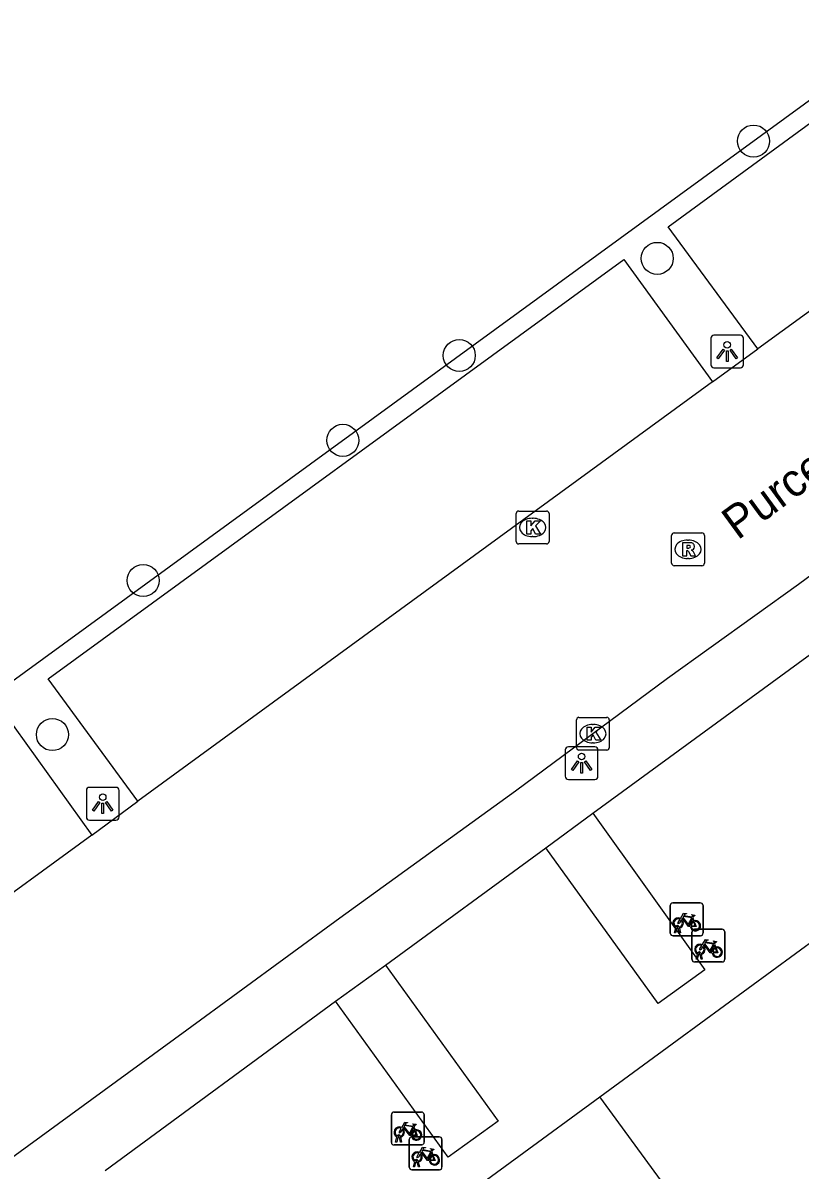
# Model space of a CAD drawing. Extents: x 159040 to 160094, y 381214 to 382518.
# Drawn here: x 159762.13 to 159785.85, y 382123.51 to 382158.51 of the extents above; entities that cross this region are included whole.
import ezdxf

# ---------------------------------------------------------------- set-up
doc = ezdxf.new("R2010")
doc.units = 0
for name, color, linetype in [('IMGEO_Boom', 7, 'Continuous'), ('IMGEO_Fietsenrek', 7, 'Continuous'), ('IMGEO_Haag', 7, 'Continuous'), ('IMGEO_Kolk', 7, 'Continuous'), ('IMGEO_Lichtpunt', 7, 'Continuous'), ('IMGEO_Openbare_ruimte_label', 7, 'Continuous'), ('IMGEO_Pand', 7, 'Continuous'), ('IMGEO_Parkeervlak_open', 7, 'Continuous'), ('IMGEO_Rijbaan_lokaal_open', 7, 'Continuous'), ('IMGEO_Rioolput', 7, 'Continuous'), ('IMGEO_Voetpad_open', 7, 'Continuous')]:
    doc.layers.add(name, color=color, linetype=linetype)

msp = doc.modelspace()

# ---------------------------------------------------------------- linework, layer by layer
at = {"layer": 'IMGEO_Boom'}
for centre in [(159784.432, 382154.909), (159781.492, 382151.331), (159775.45, 382148.366), (159771.897, 382145.778), (159765.801, 382141.503), (159763.03, 382136.801)]:
    msp.add_circle(centre, 0.489, dxfattribs=at)
at = {"layer": 'IMGEO_Fietsenrek'}
for p, q in [((159781.89, 382130.74), (159781.89, 382131.581)), ((159781.89, 382131.581), (159781.89, 382130.74)), ((159781.965, 382131.665), (159782.806, 382131.665)), ((159782.806, 382131.665), (159781.965, 382131.665)), ((159782.89, 382131.59), (159782.89, 382130.749)), ((159782.89, 382130.749), (159782.89, 382131.59)), ((159782.577, 382131.214), (159782.613, 382131.119)), ((159782.017, 382130.749), (159782.056, 382130.909)), ((159782.051, 382130.749), (159782.017, 382130.749)), ((159782.086, 382130.897), (159782.051, 382130.749)), ((159782.128, 382130.921), (159782.127, 382130.925)), ((159782.169, 382130.749), (159782.135, 382130.891)), ((159782.159, 382130.932), (159782.16, 382130.925)), ((159782.167, 382130.895), (159782.202, 382130.749)), ((159782.202, 382130.749), (159782.169, 382130.749)), ((159782.553, 382129.937), (159782.553, 382130.778)), ((159782.553, 382130.778), (159782.553, 382129.937)), ((159782.628, 382130.862), (159783.469, 382130.862)), ((159783.469, 382130.862), (159782.628, 382130.862)), ((159783.553, 382130.787), (159783.553, 382129.946)), ((159783.553, 382129.946), (159783.553, 382130.787)), ((159782.815, 382130.665), (159781.974, 382130.665)), ((159781.974, 382130.665), (159782.815, 382130.665)), ((159783.24, 382130.411), (159783.276, 382130.316)), ((159782.68, 382129.946), (159782.719, 382130.106)), ((159782.749, 382130.094), (159782.714, 382129.946)), ((159782.791, 382130.118), (159782.79, 382130.122)), ((159782.832, 382129.946), (159782.798, 382130.088)), ((159782.822, 382130.129), (159782.823, 382130.122)), ((159782.83, 382130.092), (159782.865, 382129.946)), ((159783.478, 382129.862), (159782.637, 382129.862)), ((159782.637, 382129.862), (159783.478, 382129.862)), ((159782.714, 382129.946), (159782.68, 382129.946)), ((159782.865, 382129.946), (159782.832, 382129.946)), ((159773.378, 382124.359), (159773.378, 382125.2)), ((159773.378, 382125.2), (159773.378, 382124.359)), ((159773.453, 382125.284), (159774.294, 382125.284)), ((159774.294, 382125.284), (159773.453, 382125.284)), ((159774.378, 382125.209), (159774.378, 382124.368)), ((159774.378, 382124.368), (159774.378, 382125.209)), ((159774.065, 382124.833), (159774.101, 382124.738)), ((159773.505, 382124.368), (159773.544, 382124.528)), ((159773.574, 382124.516), (159773.539, 382124.368)), ((159773.616, 382124.54), (159773.615, 382124.544)), ((159773.657, 382124.368), (159773.623, 382124.51)), ((159773.647, 382124.551), (159773.648, 382124.544)), ((159773.655, 382124.514), (159773.69, 382124.368)), ((159773.922, 382123.6), (159773.922, 382124.441)), ((159773.922, 382124.441), (159773.922, 382123.6)), ((159773.997, 382124.525), (159774.838, 382124.525)), ((159774.838, 382124.525), (159773.997, 382124.525)), ((159774.922, 382124.45), (159774.922, 382123.609)), ((159774.922, 382123.609), (159774.922, 382124.45)), ((159774.303, 382124.284), (159773.462, 382124.284)), ((159773.462, 382124.284), (159774.303, 382124.284)), ((159773.539, 382124.368), (159773.505, 382124.368)), ((159773.69, 382124.368), (159773.657, 382124.368)), ((159774.609, 382124.074), (159774.645, 382123.979)), ((159774.049, 382123.609), (159774.088, 382123.769)), ((159774.118, 382123.757), (159774.083, 382123.609)), ((159774.16, 382123.781), (159774.159, 382123.785)), ((159774.201, 382123.609), (159774.167, 382123.751)), ((159774.191, 382123.792), (159774.192, 382123.785)), ((159774.199, 382123.755), (159774.234, 382123.609)), ((159774.847, 382123.525), (159774.006, 382123.525)), ((159774.006, 382123.525), (159774.847, 382123.525)), ((159774.083, 382123.609), (159774.049, 382123.609)), ((159774.234, 382123.609), (159774.201, 382123.609))]:
    msp.add_line(p, q, dxfattribs=at)
for points in [[(159782.224, 382131.139), (159782.172, 382131.049), (159782.132, 382131.024), (159782.133, 382131.071), (159782.188, 382131.165)], [(159782.203, 382131.191), (159782.298, 382131.355), (159782.384, 382131.341), (159782.386, 382131.332), (159782.33, 382131.321), (159782.303, 382131.276), (159782.559, 382131.235)], [(159782.499, 382130.947), (159782.449, 382130.947), (159782.258, 382131.198), (159782.239, 382131.166)], [(159782.546, 382131.21), (159782.289, 382131.251), (159782.272, 382131.222), (159782.439, 382131.002), (159782.546, 382131.21)], [(159782.594, 382131.112), (159782.564, 382131.189), (159782.455, 382130.971), (159782.498, 382130.971)], [(159782.528, 382130.971), (159782.648, 382130.97), (159782.604, 382131.084)], [(159782.624, 382131.091), (159782.679, 382130.946), (159782.529, 382130.946)], [(159782.559, 382131.235), (159782.584, 382131.284), (159782.578, 382131.288), (159782.555, 382131.292), (159782.543, 382131.299), (159782.542, 382131.302), (159782.544, 382131.307), (159782.639, 382131.292), (159782.641, 382131.282), (159782.631, 382131.269), (159782.619, 382131.263), (159782.605, 382131.269), (159782.577, 382131.214)], [(159782.887, 382130.336), (159782.835, 382130.246), (159782.795, 382130.221), (159782.796, 382130.268), (159782.851, 382130.362)], [(159782.866, 382130.388), (159782.961, 382130.552), (159783.047, 382130.538), (159783.049, 382130.529), (159782.993, 382130.518), (159782.966, 382130.473), (159783.222, 382130.432)], [(159783.162, 382130.144), (159783.112, 382130.144), (159782.921, 382130.395), (159782.902, 382130.363)], [(159783.209, 382130.407), (159782.952, 382130.448), (159782.935, 382130.419), (159783.102, 382130.199), (159783.209, 382130.407)], [(159783.257, 382130.309), (159783.227, 382130.386), (159783.118, 382130.168), (159783.161, 382130.168)], [(159783.222, 382130.432), (159783.247, 382130.481), (159783.241, 382130.485), (159783.218, 382130.489), (159783.206, 382130.496), (159783.205, 382130.499), (159783.207, 382130.504), (159783.302, 382130.489), (159783.304, 382130.479), (159783.294, 382130.466), (159783.282, 382130.46), (159783.268, 382130.466), (159783.24, 382130.411)], [(159783.191, 382130.168), (159783.311, 382130.167), (159783.267, 382130.281)], [(159783.287, 382130.288), (159783.342, 382130.143), (159783.192, 382130.143)], [(159773.712, 382124.758), (159773.66, 382124.668), (159773.62, 382124.643), (159773.621, 382124.69), (159773.676, 382124.784)], [(159773.691, 382124.81), (159773.786, 382124.974), (159773.872, 382124.96), (159773.874, 382124.951), (159773.818, 382124.94), (159773.791, 382124.895), (159774.047, 382124.854)], [(159773.987, 382124.566), (159773.937, 382124.566), (159773.746, 382124.817), (159773.727, 382124.785)], [(159774.034, 382124.829), (159773.777, 382124.87), (159773.76, 382124.841), (159773.927, 382124.621), (159774.034, 382124.829)], [(159774.082, 382124.731), (159774.052, 382124.808), (159773.943, 382124.59), (159773.986, 382124.59)], [(159774.047, 382124.854), (159774.072, 382124.903), (159774.066, 382124.907), (159774.043, 382124.911), (159774.031, 382124.918), (159774.03, 382124.921), (159774.032, 382124.926), (159774.127, 382124.911), (159774.129, 382124.901), (159774.119, 382124.888), (159774.107, 382124.882), (159774.093, 382124.888), (159774.065, 382124.833)], [(159774.016, 382124.59), (159774.136, 382124.589), (159774.092, 382124.703)], [(159774.112, 382124.71), (159774.167, 382124.565), (159774.017, 382124.565)], [(159774.256, 382123.999), (159774.204, 382123.909), (159774.164, 382123.884), (159774.165, 382123.931), (159774.22, 382124.025)], [(159774.235, 382124.051), (159774.33, 382124.215), (159774.416, 382124.201), (159774.418, 382124.192), (159774.362, 382124.181), (159774.335, 382124.136), (159774.591, 382124.095)], [(159774.531, 382123.807), (159774.481, 382123.807), (159774.29, 382124.058), (159774.271, 382124.026)], [(159774.578, 382124.07), (159774.321, 382124.111), (159774.304, 382124.082), (159774.471, 382123.862), (159774.578, 382124.07)], [(159774.626, 382123.972), (159774.596, 382124.049), (159774.487, 382123.831), (159774.53, 382123.831)], [(159774.591, 382124.095), (159774.616, 382124.144), (159774.61, 382124.148), (159774.587, 382124.152), (159774.575, 382124.159), (159774.574, 382124.162), (159774.576, 382124.167), (159774.671, 382124.152), (159774.673, 382124.142), (159774.663, 382124.129), (159774.651, 382124.123), (159774.637, 382124.129), (159774.609, 382124.074)], [(159774.56, 382123.831), (159774.68, 382123.83), (159774.636, 382123.944)], [(159774.656, 382123.951), (159774.711, 382123.806), (159774.561, 382123.806)]]:
    msp.add_lwpolyline(points, dxfattribs=at)
for centre, radius, start, end in [((159781.968, 382131.587), 0.0779, 92.4484, 184.2845), ((159781.968, 382131.587), 0.0779, 92.4484, 184.2845), ((159782.812, 382131.587), 0.0779, 2.4484, 94.2845), ((159782.812, 382131.587), 0.0779, 2.4484, 94.2845), ((159782.13, 382131.05), 0.159, 62.6766, 242.1369), ((159782.13, 382131.05), 0.129, 63.3192, 238.903), ((159782.13, 382131.05), 0.129, 283.6043, 43.4302), ((159782.13, 382131.05), 0.159, 283.5766, 46.6042), ((159782.657, 382130.966), 0.159, 113.3408, 178.3217), ((159782.657, 382130.966), 0.159, 187.0065, 105.7708), ((159782.657, 382130.966), 0.129, 113.923, 177.9556), ((159782.657, 382130.966), 0.129, 188.6715, 104.5883), ((159781.968, 382130.743), 0.0779, 182.4484, 274.2845), ((159781.968, 382130.743), 0.0779, 182.4484, 274.2845), ((159782.11, 382130.921), 0.0499, 12.8025, 158.6934), ((159782.13, 382131.05), 0.159, 253.9967, 271.7867), ((159782.11, 382130.921), 0.0174, 12.8025, 163.4502), ((159782.13, 382131.05), 0.129, 253.415, 269.0204), ((159782.631, 382130.784), 0.0779, 92.4484, 184.2845), ((159782.631, 382130.784), 0.0779, 92.4484, 184.2845), ((159782.812, 382130.743), 0.0779, 272.4484, 4.2845), ((159782.812, 382130.743), 0.0779, 272.4484, 4.2845), ((159783.475, 382130.784), 0.0779, 2.4484, 94.2845), ((159783.475, 382130.784), 0.0779, 2.4484, 94.2845), ((159782.793, 382130.247), 0.159, 62.6766, 242.1369), ((159782.793, 382130.247), 0.129, 63.3192, 238.903), ((159782.793, 382130.247), 0.129, 283.6043, 43.4302), ((159782.793, 382130.247), 0.159, 283.5766, 46.6042), ((159782.773, 382130.118), 0.0499, 12.8025, 158.6934), ((159782.793, 382130.247), 0.159, 253.9967, 271.7867), ((159782.773, 382130.118), 0.0174, 12.8025, 163.4502), ((159782.793, 382130.247), 0.129, 253.415, 269.0204), ((159783.32, 382130.163), 0.159, 113.3408, 178.3217), ((159783.32, 382130.163), 0.159, 187.0065, 105.7708), ((159783.32, 382130.163), 0.129, 113.923, 177.9556), ((159783.32, 382130.163), 0.129, 188.6715, 104.5883), ((159782.631, 382129.94), 0.0779, 182.4484, 274.2845), ((159782.631, 382129.94), 0.0779, 182.4484, 274.2845), ((159783.475, 382129.94), 0.0779, 272.4484, 4.2845), ((159783.475, 382129.94), 0.0779, 272.4484, 4.2845), ((159773.456, 382125.206), 0.0779, 92.4484, 184.2845), ((159773.456, 382125.206), 0.0779, 92.4484, 184.2845), ((159774.3, 382125.206), 0.0779, 2.4484, 94.2845), ((159774.3, 382125.206), 0.0779, 2.4484, 94.2845), ((159773.618, 382124.669), 0.159, 62.6766, 242.1369), ((159773.618, 382124.669), 0.129, 63.3192, 238.903), ((159773.618, 382124.669), 0.129, 283.6043, 43.4302), ((159773.618, 382124.669), 0.159, 283.5766, 46.6042), ((159774.145, 382124.585), 0.159, 113.3408, 178.3217), ((159774.145, 382124.585), 0.159, 187.0065, 105.7708), ((159773.598, 382124.54), 0.0499, 12.8025, 158.6934), ((159773.618, 382124.669), 0.159, 253.9967, 271.7867), ((159773.598, 382124.54), 0.0174, 12.8025, 163.4502), ((159773.618, 382124.669), 0.129, 253.415, 269.0204), ((159774, 382124.447), 0.0779, 92.4484, 184.2845), ((159774, 382124.447), 0.0779, 92.4484, 184.2845), ((159774.145, 382124.585), 0.129, 113.923, 177.9556), ((159774.145, 382124.585), 0.129, 188.6715, 104.5883), ((159774.844, 382124.447), 0.0779, 2.4484, 94.2845), ((159774.844, 382124.447), 0.0779, 2.4484, 94.2845), ((159773.456, 382124.362), 0.0779, 182.4484, 274.2845), ((159773.456, 382124.362), 0.0779, 182.4484, 274.2845), ((159774.162, 382123.91), 0.159, 62.6766, 242.1369), ((159774.162, 382123.91), 0.129, 63.3192, 238.903), ((159774.162, 382123.91), 0.159, 283.5766, 46.6042), ((159774.3, 382124.362), 0.0779, 272.4484, 4.2845), ((159774.3, 382124.362), 0.0779, 272.4484, 4.2845), ((159774.142, 382123.781), 0.0499, 12.8025, 158.6934), ((159774.162, 382123.91), 0.159, 253.9967, 271.7867), ((159774.142, 382123.781), 0.0174, 12.8025, 163.4502), ((159774.162, 382123.91), 0.129, 253.415, 269.0204), ((159774.162, 382123.91), 0.129, 283.6043, 43.4302), ((159774.689, 382123.826), 0.159, 113.3408, 178.3217), ((159774.689, 382123.826), 0.159, 187.0065, 105.7708), ((159774.689, 382123.826), 0.129, 113.923, 177.9556), ((159774.689, 382123.826), 0.129, 188.6715, 104.5883), ((159774, 382123.603), 0.0779, 182.4484, 274.2845), ((159774, 382123.603), 0.0779, 182.4484, 274.2845), ((159774.844, 382123.603), 0.0779, 272.4484, 4.2845), ((159774.844, 382123.603), 0.0779, 272.4484, 4.2845)]:
    msp.add_arc(centre, radius, start, end, dxfattribs=at)
at = {"layer": 'IMGEO_Haag'}
msp.add_lwpolyline([(159789.105, 382158.307), (159757.13, 382135.021), (159755.99, 382134.191)], dxfattribs=at)
at = {"layer": 'IMGEO_Kolk'}
for p, q in [((159777.188, 382142.694), (159777.188, 382143.546)), ((159777.263, 382143.62), (159778.115, 382143.62)), ((159777.676, 382143.4), (159777.701, 382143.4)), ((159778.189, 382143.546), (159778.189, 382142.694)), ((159778.115, 382142.62), (159777.263, 382142.62)), ((159777.699, 382142.84), (159777.674, 382142.84)), ((159779.103, 382137.327), (159779.955, 382137.327)), ((159779.028, 382136.401), (159779.028, 382137.253)), ((159779.516, 382137.107), (159779.541, 382137.107)), ((159780.029, 382137.253), (159780.029, 382136.401)), ((159779.955, 382136.327), (159779.103, 382136.327)), ((159779.539, 382136.547), (159779.514, 382136.547))]:
    msp.add_line(p, q, dxfattribs=at)
for points in [[(159777.188, 382142.694), (159777.188, 382143.546)], [(159777.263, 382143.62), (159778.115, 382143.62)], [(159777.509, 382143.32), (159777.632, 382143.32), (159777.632, 382143.169), (159777.762, 382143.32), (159777.926, 382143.32), (159777.78, 382143.169), (159777.933, 382142.92), (159777.781, 382142.92), (159777.696, 382143.084), (159777.632, 382143.017), (159777.632, 382142.92), (159777.509, 382142.92), (159777.509, 382143.32)], [(159778.189, 382143.546), (159778.189, 382142.694)], [(159778.115, 382142.62), (159777.263, 382142.62)], [(159779.103, 382137.327), (159779.955, 382137.327)], [(159779.028, 382136.401), (159779.028, 382137.253)], [(159779.349, 382137.027), (159779.472, 382137.027), (159779.472, 382136.876), (159779.602, 382137.027), (159779.766, 382137.027), (159779.62, 382136.876), (159779.773, 382136.627), (159779.621, 382136.627), (159779.536, 382136.791), (159779.472, 382136.724), (159779.472, 382136.627), (159779.349, 382136.627), (159779.349, 382137.027)], [(159780.029, 382137.253), (159780.029, 382136.401)], [(159779.955, 382136.327), (159779.103, 382136.327)]]:
    msp.add_lwpolyline(points, dxfattribs=at)
for centre, start, end in [((159777.265, 382143.544), 91.552, 178.448), ((159777.265, 382143.544), 91.552, 178.448), ((159778.113, 382143.544), 1.552, 88.448), ((159778.113, 382143.544), 1.552, 88.448), ((159777.265, 382142.696), 181.552, 268.448), ((159777.265, 382142.696), 181.552, 268.448), ((159778.113, 382142.696), 271.552, 358.448), ((159778.113, 382142.696), 271.552, 358.448), ((159779.105, 382137.251), 91.552, 178.448), ((159779.105, 382137.251), 91.552, 178.448), ((159779.953, 382137.251), 1.552, 88.448), ((159779.953, 382137.251), 1.552, 88.448), ((159779.105, 382136.403), 181.552, 268.448), ((159779.105, 382136.403), 181.552, 268.448), ((159779.953, 382136.403), 271.552, 358.448), ((159779.953, 382136.403), 271.552, 358.448)]:
    msp.add_arc(centre, 0.0765, start, end, dxfattribs=at)
for centre, major_axis, ratio, start_param, end_param in [((159777.675, 382143.12), (-0.387, 0.002), 0.722429, 4.712389, 7.853982), ((159777.7, 382143.12), (-0.39, 0.002), 0.717154, 1.570796, 4.712389), ((159779.515, 382136.827), (-0.387, 0.002), 0.722429, 4.712389, 7.853982), ((159779.54, 382136.827), (-0.39, 0.002), 0.717154, 1.570796, 4.712389)]:
    msp.add_ellipse(centre, major_axis=major_axis, ratio=ratio, start_param=start_param, end_param=end_param, dxfattribs=at)
at = {"layer": 'IMGEO_Lichtpunt'}
for p, q in [((159783.129, 382148.893), (159783.129, 382148.086)), ((159783.129, 382148.893), (159783.129, 382148.086)), ((159784.031, 382148.988), (159783.223, 382148.988)), ((159784.031, 382148.988), (159783.223, 382148.988)), ((159784.125, 382148.086), (159784.125, 382148.893)), ((159784.125, 382148.086), (159784.125, 382148.893)), ((159783.223, 382147.992), (159784.031, 382147.992)), ((159783.223, 382147.992), (159784.031, 382147.992)), ((159778.686, 382136.334), (159778.686, 382135.527)), ((159778.686, 382136.334), (159778.686, 382135.527)), ((159779.588, 382136.429), (159778.78, 382136.429)), ((159779.588, 382136.429), (159778.78, 382136.429)), ((159779.682, 382135.527), (159779.682, 382136.334)), ((159779.682, 382135.527), (159779.682, 382136.334)), ((159778.78, 382135.433), (159779.588, 382135.433)), ((159778.78, 382135.433), (159779.588, 382135.433)), ((159764.067, 382135.095), (159764.067, 382134.288)), ((159764.067, 382135.095), (159764.067, 382134.288)), ((159764.969, 382135.19), (159764.161, 382135.19)), ((159764.969, 382135.19), (159764.161, 382135.19)), ((159765.063, 382134.288), (159765.063, 382135.095)), ((159765.063, 382134.288), (159765.063, 382135.095)), ((159764.161, 382134.194), (159764.969, 382134.194)), ((159764.161, 382134.194), (159764.969, 382134.194))]:
    msp.add_line(p, q, dxfattribs=at)
for points in [[(159783.503, 382148.557), (159783.542, 382148.529), (159783.354, 382148.267), (159783.316, 382148.294), (159783.503, 382148.557)], [(159783.715, 382148.529), (159783.753, 382148.556), (159783.94, 382148.294), (159783.901, 382148.266), (159783.715, 382148.529)], [(159783.605, 382148.509), (159783.652, 382148.509), (159783.652, 382148.187), (159783.605, 382148.187), (159783.605, 382148.509)], [(159779.06, 382135.998), (159779.099, 382135.97), (159778.911, 382135.708), (159778.873, 382135.735), (159779.06, 382135.998)], [(159779.162, 382135.95), (159779.209, 382135.95), (159779.209, 382135.628), (159779.162, 382135.628), (159779.162, 382135.95)], [(159779.272, 382135.97), (159779.31, 382135.997), (159779.497, 382135.735), (159779.458, 382135.707), (159779.272, 382135.97)], [(159764.441, 382134.759), (159764.48, 382134.731), (159764.292, 382134.469), (159764.254, 382134.496), (159764.441, 382134.759)], [(159764.543, 382134.711), (159764.59, 382134.711), (159764.59, 382134.389), (159764.543, 382134.389), (159764.543, 382134.711)], [(159764.653, 382134.731), (159764.691, 382134.758), (159764.878, 382134.496), (159764.839, 382134.468), (159764.653, 382134.731)]]:
    msp.add_lwpolyline(points, dxfattribs=at)
for centre in [(159783.628, 382148.691), (159779.185, 382136.132), (159764.566, 382134.893)]:
    msp.add_circle(centre, 0.0994, dxfattribs=at)
for centre, start, end in [((159783.223, 382148.893), 90, 180), ((159783.223, 382148.893), 90, 180), ((159784.031, 382148.893), 0, 90), ((159784.031, 382148.893), 0, 90), ((159783.223, 382148.086), 180, 270), ((159783.223, 382148.086), 180, 270), ((159784.031, 382148.086), 270, 0), ((159784.031, 382148.086), 270, 360), ((159778.78, 382136.334), 90, 180), ((159778.78, 382136.334), 90, 180), ((159779.588, 382136.334), 0, 90), ((159779.588, 382136.334), 0, 90), ((159778.78, 382135.527), 180, 270), ((159778.78, 382135.527), 180, 270), ((159779.588, 382135.527), 270, 0), ((159779.588, 382135.527), 270, 360), ((159764.161, 382135.095), 90, 180), ((159764.161, 382135.095), 90, 180), ((159764.969, 382135.095), 0, 90), ((159764.969, 382135.095), 0, 90), ((159764.161, 382134.288), 180, 270), ((159764.161, 382134.288), 180, 270), ((159764.969, 382134.288), 270, 0), ((159764.969, 382134.288), 270, 360)]:
    msp.add_arc(centre, 0.0946, start, end, dxfattribs=at)
at = {"layer": 'IMGEO_Pand'}
for points in [[(159779.738, 382125.748), (159782.1, 382127.476), (159787.162, 382131.181), (159794.652, 382136.663)], [(159765.011, 382114.97), (159768.702, 382117.671), (159772.303, 382120.306), (159777.268, 382123.94), (159779.738, 382125.748)], [(159786.295, 382116.789), (159779.738, 382125.748)]]:
    msp.add_lwpolyline(points, dxfattribs=at)
at = {"layer": 'IMGEO_Parkeervlak_open'}
for points in [[(159784.559, 382148.572), (159781.822, 382152.298), (159791.597, 382159.439), (159794.332, 382155.662)], [(159765.64, 382134.767), (159762.9, 382138.498), (159780.468, 382151.299), (159783.177, 382147.563)], [(159757.616, 382134.637), (159761.551, 382137.471), (159764.233, 382133.731)]]:
    msp.add_lwpolyline(points, dxfattribs=at)
at = {"layer": 'IMGEO_Rijbaan_lokaal_open'}
for points in [[(159838.038, 382179.664), (159817.865, 382164.804), (159815.425, 382163.03), (159811.204, 382159.96), (159806.804, 382156.761), (159801.44, 382152.862), (159796.855, 382149.469), (159793.026, 382146.712), (159785.799, 382141.378), (159781.804, 382138.509), (159777.161, 382135.077), (159771.802, 382131.204), (159767.129, 382127.786), (159763.212, 382124.921), (159756.822, 382120.267)], [(159794.332, 382155.662), (159784.559, 382148.572)], [(159783.177, 382147.563), (159784.559, 382148.572)], [(159783.177, 382147.563), (159765.64, 382134.767)], [(159779.522, 382134.405), (159786.703, 382139.642)], [(159764.233, 382133.731), (159765.64, 382134.767)], [(159779.522, 382134.405), (159782.943, 382129.626), (159781.523, 382128.592), (159778.09, 382133.345)], [(159764.233, 382133.731), (159760.349, 382130.907)], [(159773.197, 382129.766), (159778.09, 382133.345)], [(159773.197, 382129.766), (159776.632, 382125.005), (159775.109, 382123.902), (159771.667, 382128.664)], [(159764.636, 382123.502), (159771.667, 382128.664)]]:
    msp.add_lwpolyline(points, dxfattribs=at)
at = {"layer": 'IMGEO_Rioolput'}
for p, q in [((159782.006, 382142.954), (159782.858, 382142.954)), ((159781.931, 382142.028), (159781.931, 382142.88)), ((159782.419, 382142.734), (159782.444, 382142.734)), ((159782.932, 382142.88), (159782.932, 382142.028)), ((159782.858, 382141.954), (159782.006, 382141.954)), ((159782.442, 382142.174), (159782.417, 382142.174))]:
    msp.add_line(p, q, dxfattribs=at)
for points in [[(159782.006, 382142.954), (159782.858, 382142.954)], [(159781.931, 382142.028), (159781.931, 382142.88)], [(159782.52, 382142.652), (159782.268, 382142.654), (159782.268, 382142.254)], [(159782.932, 382142.88), (159782.932, 382142.028)], [(159782.268, 382142.254), (159782.392, 382142.254), (159782.392, 382142.416), (159782.403, 382142.416)], [(159782.446, 382142.573), (159782.392, 382142.573), (159782.392, 382142.492)], [(159782.392, 382142.492), (159782.444, 382142.492)], [(159782.45, 382142.387), (159782.521, 382142.254), (159782.661, 382142.254), (159782.596, 382142.38)], [(159782.858, 382141.954), (159782.006, 382141.954)]]:
    msp.add_lwpolyline(points, dxfattribs=at)
for centre, radius, start, end in [((159782.008, 382142.878), 0.0765, 91.552, 178.448), ((159782.008, 382142.878), 0.0765, 91.552, 178.448), ((159782.856, 382142.878), 0.0765, 1.552, 88.448), ((159782.856, 382142.878), 0.0765, 1.552, 88.448), ((159782.519, 382142.542), 0.109, 350.3612, 89.416), ((159782.402, 382142.363), 0.0533, 26.0293, 88.6989), ((159782.428, 382142.681), 0.19, 274.7715, 282.9687), ((159782.452, 382142.477), 0.0964, 77.0061, 93.1865), ((159782.466, 382142.534), 0.0378, 276.6634, 79.6772), ((159782.517, 382142.542), 0.112, 277.5842, 350.9817), ((159782.501, 382142.327), 0.108, 29.5134, 73.7905), ((159782.008, 382142.03), 0.0765, 181.552, 268.448), ((159782.008, 382142.03), 0.0765, 181.552, 268.448), ((159782.856, 382142.03), 0.0765, 271.552, 358.448), ((159782.856, 382142.03), 0.0765, 271.552, 358.448)]:
    msp.add_arc(centre, radius, start, end, dxfattribs=at)
for centre, major_axis, ratio, start_param, end_param in [((159782.418, 382142.454), (-0.387, 0.002), 0.722429, 4.712389, 7.853982), ((159782.443, 382142.454), (-0.39, 0.002), 0.717154, 1.570796, 4.712389)]:
    msp.add_ellipse(centre, major_axis=major_axis, ratio=ratio, start_param=start_param, end_param=end_param, dxfattribs=at)
at = {"layer": 'IMGEO_Voetpad_open'}
for points in [[(159778.09, 382133.345), (159779.522, 382134.405)], [(159771.667, 382128.664), (159773.197, 382129.766)]]:
    msp.add_lwpolyline(points, dxfattribs=at)

# ---------------------------------------------------------------- texts
at = {"layer": 'IMGEO_Openbare_ruimte_label'}
msp.add_text('Purcellstraat', height=1, rotation=36.1706, dxfattribs=at).set_placement((159783.945, 382142.715))

doc.saveas('drawing.dxf')
